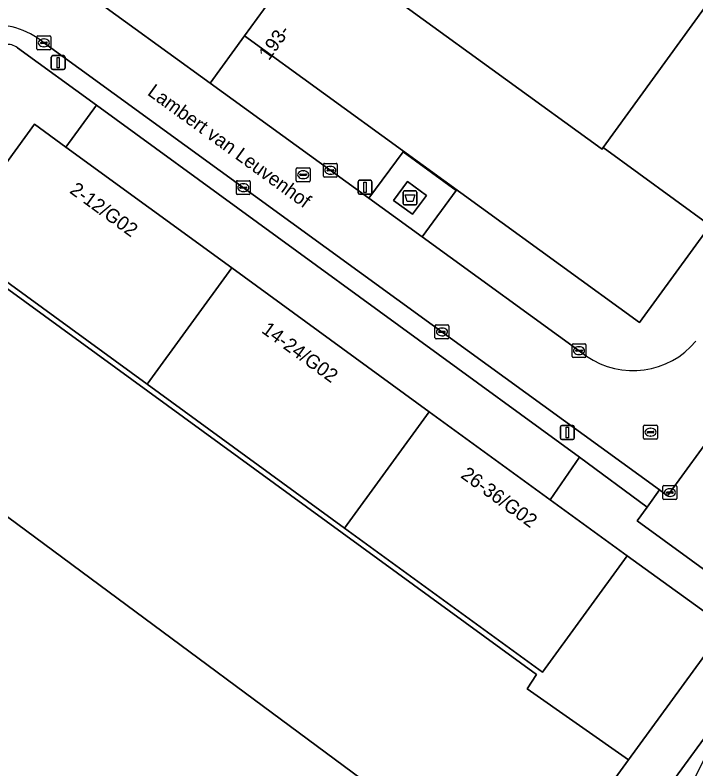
# Model space of a CAD drawing. Extents: x 159674 to 160531, y 382172 to 382904.
# Drawn here: x 160140.5 to 160189.5, y 382324.9 to 382379.2 of the extents above; entities that cross this region are included whole.
import ezdxf

# ---------------------------------------------------------------- set-up
doc = ezdxf.new("R2010")
doc.units = 0
for name, color, linetype in [('IMGEO_Afval_apart_plaats', 7, 'Continuous'), ('IMGEO_Groenvoorziening', 7, 'Continuous'), ('IMGEO_Kolk', 7, 'Continuous'), ('IMGEO_Lichtmast', 7, 'Continuous'), ('IMGEO_Openbare_ruimte_label', 7, 'Continuous'), ('IMGEO_Pand', 7, 'Continuous'), ('IMGEO_Pand_nummerreeks', 7, 'Continuous'), ('IMGEO_Rijbaan_lokaal_open', 7, 'Continuous'), ('IMGEO_Rioolput', 7, 'Continuous'), ('IMGEO_Voetpad_gesloten', 7, 'Continuous'), ('IMGEO_Voetpad_open', 7, 'Continuous')]:
    doc.layers.add(name, color=color, linetype=linetype)

msp = doc.modelspace()

# ---------------------------------------------------------------- linework, layer by layer
at = {"layer": 'IMGEO_Afval_apart_plaats'}
for p, q in [((160168.443, 382365.63), (160168.443, 382366.43)), ((160168.443, 382366.43), (160168.443, 382365.63)), ((160168.543, 382366.53), (160169.333, 382366.53)), ((160169.333, 382366.53), (160168.543, 382366.53)), ((160169.433, 382366.43), (160169.433, 382365.63)), ((160169.433, 382365.63), (160169.433, 382366.43)), ((160169.333, 382365.53), (160168.543, 382365.53)), ((160168.543, 382365.53), (160169.333, 382365.53))]:
    msp.add_line(p, q, dxfattribs=at)
msp.add_lwpolyline([(160168.586, 382366.244), (160169.29, 382366.244), (160169.141, 382365.774), (160168.735, 382365.774), (160168.586, 382366.244)], dxfattribs=at)
for centre, start, end in [((160168.543, 382366.43), 90, 180), ((160168.543, 382366.43), 90, 180), ((160169.333, 382366.43), 0, 90), ((160169.333, 382366.43), 360, 90), ((160168.543, 382365.63), 180, 270), ((160168.543, 382365.63), 180, 270), ((160169.333, 382365.63), 270, 0), ((160169.333, 382365.63), 270, 0)]:
    msp.add_arc(centre, 0.1, start, end, dxfattribs=at)
at = {"layer": 'IMGEO_Groenvoorziening'}
for points in [[(160178.065, 382426.137), (160223.044, 382393.348), (160187.51, 382344.568), (160186.917, 382344.985), (160186.028, 382343.745), (160185.319, 382342.757), (160193.09, 382337.087), (160194.774, 382339.399), (160197.076, 382342.559), (160239.715, 382401.084)], [(160211.791, 382395.671), (160183.748, 382416.088), (160181.255, 382412.483), (160210.404, 382391.261), (160205.238, 382384.168), (160190.581, 382364.042), (160185.49, 382357.052), (160157.005, 382377.707)], [(160145.378, 382380.94), (160154.525, 382374.307), (160157.005, 382377.707), (160162.034, 382384.601)], [(160157.005, 382377.707), (160154.525, 382374.307), (160165.972, 382366.007), (160168.439, 382369.35), (160172.254, 382366.556), (160169.817, 382363.219), (160181.665, 382354.628)], [(160138.96, 382376.616), (160131.133, 382365.857), (160178.05, 382331.678), (160177.395, 382330.658), (160184.698, 382325.533), (160191.681, 382335.131), (160184.594, 382340.228), (160178.492, 382331.846), (160164.216, 382342.237), (160149.986, 382352.594), (160135.756, 382362.951), (160141.858, 382371.334), (160144.138, 382369.674), (160146.342, 382372.701), (160140.649, 382376.845)], [(160099.296, 382324.229), (160154.089, 382283.466), (160155.71, 382285.693), (160150.539, 382289.378), (160171.491, 382317.534), (160176.307, 382314.001), (160177.299, 382315.365), (160133.401, 382347.853)]]:
    msp.add_lwpolyline(points, dxfattribs=at)
for points in [[(160205.238, 382384.168), (160197.474, 382389.807), (160182.858, 382369.651), (160190.581, 382364.042)], [(160162.034, 382384.601), (160157.005, 382377.707), (160185.49, 382357.052), (160190.581, 382364.042), (160182.858, 382369.651), (160182.779, 382369.542), (160182.729, 382369.578)], [(160177.299, 382315.365), (160184.698, 382325.533), (160177.395, 382330.658), (160178.05, 382331.678), (160131.133, 382365.857), (160123.813, 382355.795), (160133.774, 382348.388), (160133.401, 382347.853)], [(160168.85, 382297.646), (160170.726, 382299.839), (160176.949, 382306.659), (160188.543, 382322.341), (160190.048, 382325.389), (160193.022, 382331.032), (160168.66, 382297.704)]]:
    msp.add_lwpolyline(points, close=True, dxfattribs=at)
for centre, radius, start, end in [((160139.918, 382375.892), 1.201, 52.5273, 142.9152), ((160185.021, 382359.447), 5.872, 235.1447, 320.468)]:
    msp.add_arc(centre, radius, start, end, dxfattribs=at)
at = {"layer": 'IMGEO_Kolk'}
for p, q in [((160142.043, 382376.778), (160142.043, 382377.63)), ((160142.118, 382377.704), (160142.97, 382377.704)), ((160142.531, 382377.484), (160142.556, 382377.484)), ((160143.044, 382377.63), (160143.044, 382376.778)), ((160142.302, 382377.198), (160142.302, 382377.21)), ((160142.74, 382377.161), (160142.342, 382377.161)), ((160142.345, 382377.247), (160142.743, 382377.247)), ((160142.554, 382376.924), (160142.529, 382376.924)), ((160142.786, 382377.21), (160142.786, 382377.198)), ((160142.97, 382376.704), (160142.118, 382376.704)), ((160162.696, 382367.591), (160162.696, 382368.443)), ((160162.771, 382368.517), (160163.623, 382368.517)), ((160162.998, 382368.06), (160163.396, 382368.06)), ((160163.184, 382368.297), (160163.209, 382368.297)), ((160163.697, 382368.443), (160163.697, 382367.591)), ((160163.623, 382367.517), (160162.771, 382367.517)), ((160162.955, 382368.011), (160162.955, 382368.023)), ((160163.393, 382367.974), (160162.995, 382367.974)), ((160163.207, 382367.737), (160163.182, 382367.737)), ((160163.439, 382368.023), (160163.439, 382368.011)), ((160156.419, 382366.342), (160156.419, 382367.194)), ((160156.494, 382367.268), (160157.346, 382367.268)), ((160156.907, 382367.048), (160156.932, 382367.048)), ((160157.42, 382367.194), (160157.42, 382366.342)), ((160156.678, 382366.762), (160156.678, 382366.774)), ((160157.116, 382366.725), (160156.718, 382366.725)), ((160156.721, 382366.811), (160157.119, 382366.811)), ((160156.93, 382366.488), (160156.905, 382366.488)), ((160157.162, 382366.774), (160157.162, 382366.762)), ((160157.346, 382366.268), (160156.494, 382366.268)), ((160170.74, 382355.945), (160170.74, 382356.797)), ((160170.815, 382356.871), (160171.667, 382356.871)), ((160171.228, 382356.651), (160171.253, 382356.651)), ((160171.741, 382356.797), (160171.741, 382355.945)), ((160170.999, 382356.365), (160170.999, 382356.377)), ((160171.437, 382356.328), (160171.039, 382356.328)), ((160171.042, 382356.414), (160171.44, 382356.414)), ((160171.251, 382356.091), (160171.226, 382356.091)), ((160171.483, 382356.377), (160171.483, 382356.365)), ((160171.667, 382355.871), (160170.815, 382355.871)), ((160180.623, 382354.593), (160180.623, 382355.445)), ((160180.698, 382355.519), (160181.55, 382355.519)), ((160180.882, 382355.013), (160180.882, 382355.025)), ((160180.925, 382355.062), (160181.323, 382355.062)), ((160181.111, 382355.299), (160181.136, 382355.299)), ((160181.366, 382355.025), (160181.366, 382355.013)), ((160181.624, 382355.445), (160181.624, 382354.593)), ((160181.55, 382354.519), (160180.698, 382354.519)), ((160181.32, 382354.976), (160180.922, 382354.976)), ((160181.134, 382354.739), (160181.109, 382354.739)), ((160187.173, 382344.37), (160187.173, 382345.222)), ((160187.248, 382345.296), (160188.1, 382345.296)), ((160188.174, 382345.222), (160188.174, 382344.37)), ((160187.432, 382344.79), (160187.432, 382344.802)), ((160187.87, 382344.753), (160187.472, 382344.753)), ((160187.475, 382344.839), (160187.873, 382344.839)), ((160187.661, 382345.076), (160187.686, 382345.076)), ((160187.916, 382344.802), (160187.916, 382344.79)), ((160188.1, 382344.296), (160187.248, 382344.296)), ((160187.684, 382344.516), (160187.659, 382344.516))]:
    msp.add_line(p, q, dxfattribs=at)
for points in [[(160142.043, 382376.778), (160142.043, 382377.63)], [(160142.118, 382377.704), (160142.97, 382377.704)], [(160143.044, 382377.63), (160143.044, 382376.778)], [(160142.97, 382376.704), (160142.118, 382376.704)], [(160162.696, 382367.591), (160162.696, 382368.443)], [(160162.771, 382368.517), (160163.623, 382368.517)], [(160163.697, 382368.443), (160163.697, 382367.591)], [(160163.623, 382367.517), (160162.771, 382367.517)], [(160156.419, 382366.342), (160156.419, 382367.194)], [(160156.494, 382367.268), (160157.346, 382367.268)], [(160157.42, 382367.194), (160157.42, 382366.342)], [(160157.346, 382366.268), (160156.494, 382366.268)], [(160170.74, 382355.945), (160170.74, 382356.797)], [(160170.815, 382356.871), (160171.667, 382356.871)], [(160171.741, 382356.797), (160171.741, 382355.945)], [(160171.667, 382355.871), (160170.815, 382355.871)], [(160180.623, 382354.593), (160180.623, 382355.445)], [(160180.698, 382355.519), (160181.55, 382355.519)], [(160181.624, 382355.445), (160181.624, 382354.593)], [(160181.55, 382354.519), (160180.698, 382354.519)], [(160187.173, 382344.37), (160187.173, 382345.222)], [(160187.248, 382345.296), (160188.1, 382345.296)], [(160188.174, 382345.222), (160188.174, 382344.37)], [(160188.1, 382344.296), (160187.248, 382344.296)]]:
    msp.add_lwpolyline(points, dxfattribs=at)
for centre, radius, start, end in [((160142.12, 382377.628), 0.0765, 91.552, 178.448), ((160142.12, 382377.628), 0.0765, 91.552, 178.448), ((160142.968, 382377.628), 0.0765, 1.552, 88.448), ((160142.968, 382377.628), 0.0765, 1.552, 88.448), ((160142.12, 382376.78), 0.0765, 181.552, 268.448), ((160142.12, 382376.78), 0.0765, 181.552, 268.448), ((160142.342, 382377.207), 0.0403, 85.8775, 175.7526), ((160142.339, 382377.197), 0.0366, 178.938, 274.7102), ((160142.743, 382377.204), 0.043, 264.8664, 352.4533), ((160142.747, 382377.209), 0.0386, 1.7309, 96.639), ((160142.968, 382376.78), 0.0765, 271.552, 358.448), ((160142.968, 382376.78), 0.0765, 271.552, 358.448), ((160162.773, 382368.441), 0.0765, 91.552, 178.448), ((160162.773, 382368.441), 0.0765, 91.552, 178.448), ((160162.995, 382368.02), 0.0403, 85.8775, 175.7526), ((160163.4, 382368.022), 0.0386, 1.7309, 96.639), ((160163.621, 382368.441), 0.0765, 1.552, 88.448), ((160163.621, 382368.441), 0.0765, 1.552, 88.448), ((160162.773, 382367.593), 0.0765, 181.552, 268.448), ((160162.773, 382367.593), 0.0765, 181.552, 268.448), ((160162.992, 382368.01), 0.0366, 178.938, 274.7102), ((160163.396, 382368.017), 0.043, 264.8664, 352.4533), ((160163.621, 382367.593), 0.0765, 271.552, 358.448), ((160163.621, 382367.593), 0.0765, 271.552, 358.448), ((160156.496, 382367.192), 0.0765, 91.552, 178.448), ((160156.496, 382367.192), 0.0765, 91.552, 178.448), ((160157.344, 382367.192), 0.0765, 1.552, 88.448), ((160157.344, 382367.192), 0.0765, 1.552, 88.448), ((160156.718, 382366.771), 0.0403, 85.8775, 175.7526), ((160156.715, 382366.761), 0.0366, 178.938, 274.7102), ((160157.119, 382366.768), 0.043, 264.8664, 352.4533), ((160157.123, 382366.773), 0.0386, 1.7309, 96.639), ((160156.496, 382366.344), 0.0765, 181.552, 268.448), ((160156.496, 382366.344), 0.0765, 181.552, 268.448), ((160157.344, 382366.344), 0.0765, 271.552, 358.448), ((160157.344, 382366.344), 0.0765, 271.552, 358.448), ((160170.817, 382356.795), 0.0765, 91.552, 178.448), ((160170.817, 382356.795), 0.0765, 91.552, 178.448), ((160171.665, 382356.795), 0.0765, 1.552, 88.448), ((160171.665, 382356.795), 0.0765, 1.552, 88.448), ((160171.039, 382356.374), 0.0403, 85.8775, 175.7526), ((160171.036, 382356.364), 0.0366, 178.938, 274.7102), ((160171.44, 382356.371), 0.043, 264.8664, 352.4533), ((160171.444, 382356.376), 0.0386, 1.7309, 96.639), ((160170.817, 382355.947), 0.0765, 181.552, 268.448), ((160170.817, 382355.947), 0.0765, 181.552, 268.448), ((160171.665, 382355.947), 0.0765, 271.552, 358.448), ((160171.665, 382355.947), 0.0765, 271.552, 358.448), ((160180.7, 382355.443), 0.0765, 91.552, 178.448), ((160180.7, 382355.443), 0.0765, 91.552, 178.448), ((160180.922, 382355.022), 0.0403, 85.8775, 175.7526), ((160180.919, 382355.012), 0.0366, 178.938, 274.7102), ((160181.323, 382355.019), 0.043, 264.8664, 352.4533), ((160181.327, 382355.024), 0.0386, 1.7309, 96.639), ((160181.548, 382355.443), 0.0765, 1.552, 88.448), ((160181.548, 382355.443), 0.0765, 1.552, 88.448), ((160180.7, 382354.595), 0.0765, 181.552, 268.448), ((160180.7, 382354.595), 0.0765, 181.552, 268.448), ((160181.548, 382354.595), 0.0765, 271.552, 358.448), ((160181.548, 382354.595), 0.0765, 271.552, 358.448), ((160187.25, 382345.22), 0.0765, 91.552, 178.448), ((160187.25, 382345.22), 0.0765, 91.552, 178.448), ((160188.098, 382345.22), 0.0765, 1.552, 88.448), ((160188.098, 382345.22), 0.0765, 1.552, 88.448), ((160187.472, 382344.799), 0.0403, 85.8775, 175.7526), ((160187.469, 382344.789), 0.0366, 178.938, 274.7102), ((160187.873, 382344.796), 0.043, 264.8664, 352.4533), ((160187.877, 382344.801), 0.0386, 1.7309, 96.639), ((160187.25, 382344.372), 0.0765, 181.552, 268.448), ((160187.25, 382344.372), 0.0765, 181.552, 268.448), ((160188.098, 382344.372), 0.0765, 271.552, 358.448), ((160188.098, 382344.372), 0.0765, 271.552, 358.448)]:
    msp.add_arc(centre, radius, start, end, dxfattribs=at)
for centre, major_axis, ratio, start_param, end_param in [((160142.53, 382377.204), (-0.387, 0.002), 0.722429, 4.712389, 7.853982), ((160142.555, 382377.204), (-0.39, 0.002), 0.717154, 1.570796, 4.712389), ((160163.183, 382368.017), (-0.387, 0.002), 0.722429, 4.712389, 7.853982), ((160163.208, 382368.017), (-0.39, 0.002), 0.717154, 1.570796, 4.712389), ((160156.906, 382366.768), (-0.387, 0.002), 0.722429, 4.712389, 7.853982), ((160156.931, 382366.768), (-0.39, 0.002), 0.717154, 1.570796, 4.712389), ((160171.227, 382356.371), (-0.387, 0.002), 0.722429, 4.712389, 7.853982), ((160171.252, 382356.371), (-0.39, 0.002), 0.717154, 1.570796, 4.712389), ((160181.11, 382355.019), (-0.387, 0.002), 0.722429, 4.712389, 7.853982), ((160181.135, 382355.019), (-0.39, 0.002), 0.717154, 1.570796, 4.712389), ((160187.66, 382344.796), (-0.387, 0.002), 0.722429, 4.712389, 7.853982), ((160187.685, 382344.796), (-0.39, 0.002), 0.717154, 1.570796, 4.712389)]:
    msp.add_ellipse(centre, major_axis=major_axis, ratio=ratio, start_param=start_param, end_param=end_param, dxfattribs=at)
at = {"layer": 'IMGEO_Lichtmast'}
for p, q in [((160143.18, 382376.28), (160143.97, 382376.28)), ((160143.97, 382376.28), (160143.18, 382376.28)), ((160143.08, 382375.38), (160143.08, 382376.18)), ((160143.08, 382376.18), (160143.08, 382375.38)), ((160144.07, 382376.18), (160144.07, 382375.38)), ((160144.07, 382375.38), (160144.07, 382376.18)), ((160143.97, 382375.28), (160143.18, 382375.28)), ((160143.18, 382375.28), (160143.97, 382375.28)), ((160165.196, 382366.396), (160165.196, 382367.196)), ((160165.196, 382367.196), (160165.196, 382366.396)), ((160165.296, 382367.296), (160166.086, 382367.296)), ((160166.086, 382367.296), (160165.296, 382367.296)), ((160166.186, 382367.196), (160166.186, 382366.396)), ((160166.186, 382366.396), (160166.186, 382367.196)), ((160166.086, 382366.296), (160165.296, 382366.296)), ((160165.296, 382366.296), (160166.086, 382366.296)), ((160179.882, 382349.622), (160180.672, 382349.622)), ((160180.672, 382349.622), (160179.882, 382349.622)), ((160179.782, 382348.722), (160179.782, 382349.522)), ((160179.782, 382349.522), (160179.782, 382348.722)), ((160180.772, 382349.522), (160180.772, 382348.722)), ((160180.772, 382348.722), (160180.772, 382349.522)), ((160180.672, 382348.622), (160179.882, 382348.622)), ((160179.882, 382348.622), (160180.672, 382348.622))]:
    msp.add_line(p, q, dxfattribs=at)
for points in [[(160143.5, 382376.155), (160143.65, 382376.155), (160143.65, 382375.405), (160143.5, 382375.405), (160143.5, 382376.155)], [(160165.616, 382367.171), (160165.766, 382367.171), (160165.766, 382366.421), (160165.616, 382366.421), (160165.616, 382367.171)], [(160180.202, 382349.497), (160180.352, 382349.497), (160180.352, 382348.747), (160180.202, 382348.747), (160180.202, 382349.497)]]:
    msp.add_lwpolyline(points, dxfattribs=at)
for centre, start, end in [((160143.18, 382376.18), 90, 180), ((160143.18, 382376.18), 90, 180), ((160143.97, 382376.18), 0, 90), ((160143.97, 382376.18), 360, 90), ((160143.18, 382375.38), 180, 270), ((160143.18, 382375.38), 180, 270), ((160143.97, 382375.38), 270, 0), ((160143.97, 382375.38), 270, 0), ((160165.296, 382367.196), 90, 180), ((160165.296, 382367.196), 90, 180), ((160166.086, 382367.196), 0, 90), ((160166.086, 382367.196), 360, 90), ((160165.296, 382366.396), 180, 270), ((160165.296, 382366.396), 180, 270), ((160166.086, 382366.396), 270, 0), ((160166.086, 382366.396), 270, 0), ((160179.882, 382349.522), 90, 180), ((160179.882, 382349.522), 90, 180), ((160180.672, 382349.522), 0, 90), ((160180.672, 382349.522), 360, 90), ((160179.882, 382348.722), 180, 270), ((160179.882, 382348.722), 180, 270), ((160180.672, 382348.722), 270, 0), ((160180.672, 382348.722), 270, 0)]:
    msp.add_arc(centre, 0.1, start, end, dxfattribs=at)
at = {"layer": 'IMGEO_Pand'}
msp.add_lwpolyline([(160162.034, 382384.601), (160182.729, 382369.578), (160182.779, 382369.542), (160182.858, 382369.651), (160197.474, 382389.807)], dxfattribs=at)
for points in [[(160144.138, 382369.674), (160141.858, 382371.334), (160135.756, 382362.951), (160149.986, 382352.594), (160156.088, 382360.977)], [(160164.216, 382342.237), (160170.318, 382350.62), (160156.088, 382360.977), (160149.986, 382352.594)], [(160164.216, 382342.237), (160178.492, 382331.846), (160184.594, 382340.228), (160179.04, 382344.271), (160170.318, 382350.62)]]:
    msp.add_lwpolyline(points, close=True, dxfattribs=at)
at = {"layer": 'IMGEO_Rijbaan_lokaal_open'}
for points in [[(160142.527, 382377.215), (160173.093, 382355.026), (160186.917, 382344.985), (160187.51, 382344.568), (160223.044, 382393.348), (160178.065, 382426.137)], [(160181.665, 382354.628), (160169.817, 382363.219), (160165.972, 382366.007), (160154.525, 382374.307), (160145.378, 382380.94)]]:
    msp.add_lwpolyline(points, dxfattribs=at)
for centre, radius, start, end in [((160138.874, 382372.759), 5.762, 50.6573, 141.4075), ((160185.021, 382359.447), 5.872, 235.1447, 320.468)]:
    msp.add_arc(centre, radius, start, end, dxfattribs=at)
at = {"layer": 'IMGEO_Rioolput'}
for p, q in [((160160.737, 382367.271), (160160.737, 382368.123)), ((160160.812, 382368.197), (160161.664, 382368.197)), ((160161.738, 382368.123), (160161.738, 382367.271)), ((160160.996, 382367.691), (160160.996, 382367.703)), ((160161.434, 382367.654), (160161.036, 382367.654)), ((160161.039, 382367.74), (160161.437, 382367.74)), ((160161.225, 382367.977), (160161.25, 382367.977)), ((160161.48, 382367.703), (160161.48, 382367.691)), ((160161.664, 382367.197), (160160.812, 382367.197)), ((160161.248, 382367.417), (160161.223, 382367.417)), ((160185.777, 382348.723), (160185.777, 382349.575)), ((160185.852, 382349.649), (160186.704, 382349.649)), ((160186.778, 382349.575), (160186.778, 382348.723)), ((160186.036, 382349.143), (160186.036, 382349.155)), ((160186.474, 382349.106), (160186.076, 382349.106)), ((160186.079, 382349.192), (160186.477, 382349.192)), ((160186.265, 382349.429), (160186.29, 382349.429)), ((160186.52, 382349.155), (160186.52, 382349.143)), ((160186.704, 382348.649), (160185.852, 382348.649)), ((160186.288, 382348.869), (160186.263, 382348.869))]:
    msp.add_line(p, q, dxfattribs=at)
for points in [[(160160.737, 382367.271), (160160.737, 382368.123)], [(160160.812, 382368.197), (160161.664, 382368.197)], [(160161.738, 382368.123), (160161.738, 382367.271)], [(160161.664, 382367.197), (160160.812, 382367.197)], [(160185.777, 382348.723), (160185.777, 382349.575)], [(160185.852, 382349.649), (160186.704, 382349.649)], [(160186.778, 382349.575), (160186.778, 382348.723)], [(160186.704, 382348.649), (160185.852, 382348.649)]]:
    msp.add_lwpolyline(points, dxfattribs=at)
for centre, radius, start, end in [((160160.814, 382368.121), 0.0765, 91.552, 178.448), ((160160.814, 382368.121), 0.0765, 91.552, 178.448), ((160161.662, 382368.121), 0.0765, 1.552, 88.448), ((160161.662, 382368.121), 0.0765, 1.552, 88.448), ((160161.036, 382367.7), 0.0403, 85.8775, 175.7526), ((160161.033, 382367.69), 0.0366, 178.938, 274.7102), ((160161.437, 382367.697), 0.043, 264.8664, 352.4533), ((160161.441, 382367.702), 0.0386, 1.7309, 96.639), ((160160.814, 382367.273), 0.0765, 181.552, 268.448), ((160160.814, 382367.273), 0.0765, 181.552, 268.448), ((160161.662, 382367.273), 0.0765, 271.552, 358.448), ((160161.662, 382367.273), 0.0765, 271.552, 358.448), ((160185.854, 382349.573), 0.0765, 91.552, 178.448), ((160185.854, 382349.573), 0.0765, 91.552, 178.448), ((160186.702, 382349.573), 0.0765, 1.552, 88.448), ((160186.702, 382349.573), 0.0765, 1.552, 88.448), ((160186.076, 382349.152), 0.0403, 85.8775, 175.7526), ((160186.073, 382349.142), 0.0366, 178.938, 274.7102), ((160186.477, 382349.149), 0.043, 264.8664, 352.4533), ((160186.481, 382349.154), 0.0386, 1.7309, 96.639), ((160185.854, 382348.725), 0.0765, 181.552, 268.448), ((160185.854, 382348.725), 0.0765, 181.552, 268.448), ((160186.702, 382348.725), 0.0765, 271.552, 358.448), ((160186.702, 382348.725), 0.0765, 271.552, 358.448)]:
    msp.add_arc(centre, radius, start, end, dxfattribs=at)
for centre, major_axis, ratio, start_param, end_param in [((160161.224, 382367.697), (-0.387, 0.002), 0.722429, 4.712389, 7.853982), ((160161.249, 382367.697), (-0.39, 0.002), 0.717154, 1.570796, 4.712389), ((160186.264, 382349.149), (-0.387, 0.002), 0.722429, 4.712389, 7.853982), ((160186.289, 382349.149), (-0.39, 0.002), 0.717154, 1.570796, 4.712389)]:
    msp.add_ellipse(centre, major_axis=major_axis, ratio=ratio, start_param=start_param, end_param=end_param, dxfattribs=at)
at = {"layer": 'IMGEO_Voetpad_gesloten'}
msp.add_lwpolyline([(160170.122, 382366.21), (160168.75, 382367.214), (160167.753, 382365.851), (160169.125, 382364.847)], close=True, dxfattribs=at)
at = {"layer": 'IMGEO_Voetpad_open'}
for points in [[(160239.715, 382401.084), (160197.076, 382342.559), (160194.774, 382339.399), (160193.09, 382337.087), (160191.681, 382335.131), (160184.698, 382325.533), (160177.299, 382315.365), (160176.307, 382314.001), (160163.578, 382296.507), (160155.71, 382285.693), (160154.089, 382283.466), (160146.738, 382273.362), (160137.034, 382260.024), (160136.508, 382258.728)], [(160140.649, 382376.845), (160146.342, 382372.701), (160181.164, 382347.356), (160186.028, 382343.745), (160186.917, 382344.985), (160173.093, 382355.026), (160142.527, 382377.215)], [(160140.992, 382259.471), (160168.66, 382297.704), (160193.022, 382331.032)]]:
    msp.add_lwpolyline(points, dxfattribs=at)
for points in [[(160144.138, 382369.674), (160156.088, 382360.977), (160170.318, 382350.62), (160179.04, 382344.271), (160181.164, 382347.356), (160146.342, 382372.701)], [(160172.254, 382366.556), (160168.439, 382369.35), (160165.972, 382366.007), (160169.817, 382363.219)], [(160169.125, 382364.847), (160167.753, 382365.851), (160168.75, 382367.214), (160170.122, 382366.21)], [(160193.09, 382337.087), (160185.319, 382342.757), (160186.028, 382343.745), (160181.164, 382347.356), (160179.04, 382344.271), (160184.594, 382340.228), (160191.681, 382335.131)]]:
    msp.add_lwpolyline(points, close=True, dxfattribs=at)
for centre, radius, start, end in [((160138.874, 382372.759), 5.762, 50.6573, 141.4075), ((160139.918, 382375.892), 1.201, 52.5273, 142.9152)]:
    msp.add_arc(centre, radius, start, end, dxfattribs=at)

# ---------------------------------------------------------------- texts
at = {"layer": 'IMGEO_Openbare_ruimte_label'}
msp.add_text('Lambert van Leuvenhof', height=1, rotation=324.0358, dxfattribs=at).set_placement((160149.944, 382373.497))
at = {"layer": 'IMGEO_Pand_nummerreeks'}
for s, rotation, p in [('193-                                 229', 53.9726, (160158.764, 382375.875)), ('2-12/G02', 323.9535, (160144.338, 382366.436)), ('14-24/G02', 323.9518, (160158.17, 382356.369)), ('26-36/G02', 323.948, (160172.529, 382345.919))]:
    msp.add_text(s, height=1, rotation=rotation, dxfattribs=at).set_placement(p)

doc.saveas('drawing.dxf')
